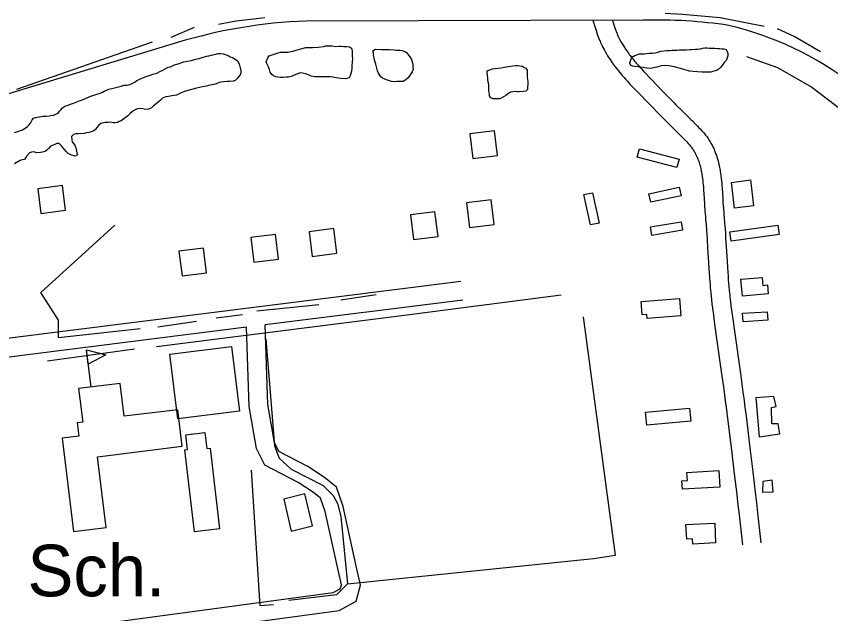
# Model space of a CAD drawing. Extents: x 3161564 to 3199464, y 849354 to 874788.
# Drawn here: x 3172017 to 3173329, y 864133 to 865094 of the extents above; entities that cross this region are included whole.
import ezdxf

# ---------------------------------------------------------------- set-up
doc = ezdxf.new("R2010")
doc.units = 0
for name, color, linetype in [('V-BLDG-IDEN', 7, 'Continuous'), ('V-BLDG-OTLN', 7, 'Continuous'), ('V-ROAD-CNTR', 7, 'Continuous'), ('V-TOPO-SHOR', 7, 'Continuous')]:
    doc.layers.add(name, color=color, linetype=linetype)

msp = doc.modelspace()

# ---------------------------------------------------------------- linework, layer by layer
at = {"layer": 'V-BLDG-OTLN'}
msp.add_line((3172137.5, 864498), (3172130.2, 864557.5), dxfattribs=at)
for points in [[(3172752.5, 864865.4), (3172792.2, 864870.4), (3172787.3, 864910.1), (3172747.6, 864905.1)], [(3173017.4, 864867.8), (3173021, 864881.2), (3173084.8, 864864.3), (3173081.2, 864850.9)], [(3173199.5, 864831.1), (3173204.7, 864789.3), (3173174.2, 864785.5), (3173169, 864827.2)], [(3172056.7, 864777.2), (3172096.4, 864782.2), (3172091.5, 864821.9), (3172051.8, 864816.9)], [(3173088, 864805.7), (3173039.1, 864795.1), (3173036.2, 864808.8), (3173085, 864819.3)], [(3172945.1, 864810.5), (3172955.8, 864761.6), (3172942.1, 864758.7), (3172931.4, 864807.5)], [(3172747, 864754.7), (3172786.7, 864759.6), (3172781.8, 864799.3), (3172742.1, 864794.3)], [(3172656.7, 864735.1), (3172696.4, 864740.1), (3172691.4, 864779.8), (3172651.8, 864774.8)], [(3173090, 864750), (3173040.7, 864741.9), (3173038.4, 864755.7), (3173087.8, 864763.8)], [(3172493.8, 864708), (3172533.5, 864713), (3172528.5, 864752.7), (3172488.8, 864747.7)], [(3173168.6, 864732.4), (3173166.5, 864747.7), (3173243.6, 864758.3), (3173245.7, 864743)], [(3172399.7, 864698.8), (3172439.4, 864703.8), (3172434.4, 864743.4), (3172394.7, 864738.5)], [(3172284, 864676.9), (3172323.7, 864681.8), (3172318.7, 864721.5), (3172279, 864716.6)], [(3173186.7, 864644.1), (3173184.4, 864671.1), (3173218.5, 864674), (3173219.6, 864661.3), (3173227, 864662), (3173228.2, 864647.7)], [(3173085.2, 864640.2), (3173087.3, 864612.4), (3173033.1, 864608.2), (3173032.7, 864614.4), (3173025.1, 864613.8), (3173023.4, 864635.5)], [(3173187.9, 864602.7), (3173187, 864616.4), (3173226.8, 864618.8), (3173227.6, 864605.2)], [(3172130.2, 864557.5), (3172161.4, 864549.7), (3172133, 864534.6)], [(3172264.6, 864550.9), (3172363.8, 864562.9), (3172376.4, 864458.8), (3172277.2, 864446.8)], [(3172147.8, 864385.6), (3172284.3, 864402.4), (3172277.1, 864461.3), (3172190.8, 864450.8), (3172184.3, 864503.7), (3172117.5, 864495.5), (3172124.1, 864441.4), (3172115.3, 864440.3), (3172117.9, 864418.9), (3172090.7, 864415.5), (3172109.2, 864265.2), (3172161.8, 864271.6)], [(3173208.8, 864474.5), (3173213.7, 864417.6), (3173247, 864422.6), (3173244.1, 864438.4), (3173234.1, 864438.4), (3173233.7, 864464.6), (3173241.2, 864466.2), (3173237.4, 864482.4), (3173208.3, 864480.4)], [(3173030.7, 864457.3), (3173101.5, 864463.8), (3173103.5, 864442.7), (3173032.6, 864436.1)], [(3172304.1, 864264.6), (3172288.3, 864396.8), (3172293, 864397.4), (3172290.2, 864420.9), (3172321, 864424.5), (3172324, 864399), (3172329.1, 864399.6), (3172344.6, 864269.4)], [(3173090, 864333.4), (3173089.3, 864347), (3173098, 864347.5), (3173097.3, 864360.4), (3173148.6, 864363.3), (3173150.1, 864336.8)], [(3173219.4, 864345.5), (3173219, 864328.4), (3173236.4, 864328.9), (3173234.8, 864347.6)], [(3172447.8, 864317.4), (3172460.1, 864266), (3172494.2, 864274.2), (3172481.9, 864325.6)], [(3173095.7, 864276.4), (3173142, 864278.7), (3173143.6, 864246.9), (3173106.9, 864245), (3173106.5, 864253.5), (3173096.9, 864253)]]:
    msp.add_lwpolyline(points, close=True, dxfattribs=at)
at = {"layer": 'V-ROAD-CNTR'}
for points in [[(3173026.7, 865088.3), (3172483.5, 865086.8)], [(3172945.9, 865088), (3172949.5, 865076.3), (3172950.9, 865071.8), (3172952.2, 865067.8), (3172953.4, 865064.3), (3172954.5, 865061.3), (3172955.5, 865058.6), (3172956.5, 865056.3), (3172957.3, 865054.2), (3172958.1, 865052.4), (3172959.5, 865049.3), (3172960.6, 865046.9), (3172961.5, 865045.1), (3172962.9, 865042.5), (3172964.3, 865039.9), (3172965.4, 865037.9), (3172967.6, 865034.3), (3172969.6, 865030.9), (3172971.6, 865027.8), (3172973.5, 865024.9), (3172975.4, 865022.2), (3172977.1, 865019.8), (3172978.7, 865017.5), (3172980.3, 865015.3), (3172981.8, 865013.3), (3172984.6, 865009.7), (3172987.1, 865006.5), (3172989.3, 865003.8), (3172991.3, 865001.4), (3172993.1, 864999.3), (3172996.2, 864995.8), (3172998.5, 864993.2), (3173002.1, 864989.3), (3173005.6, 864985.5), (3173018.1, 864972.6), (3173036.7, 864953.4), (3173055.3, 864934.1), (3173058.3, 864931.1), (3173061.1, 864928.2), (3173066.4, 864923), (3173075.5, 864914), (3173082.3, 864907.3), (3173084.8, 864904.8), (3173089.2, 864900.4), (3173092.4, 864897.1), (3173094.8, 864894.6), (3173096.6, 864892.7), (3173099.3, 864889.8), (3173101.8, 864886.9), (3173102.9, 864885.6), (3173104, 864884.3), (3173104.9, 864883.1), (3173105.9, 864881.9), (3173106.7, 864880.6), (3173107.6, 864879.4), (3173108.4, 864878.1), (3173109.1, 864876.9), (3173109.9, 864875.7), (3173110.5, 864874.4), (3173111.2, 864873.2), (3173111.8, 864872), (3173112.4, 864870.7), (3173113, 864869.5), (3173113.5, 864868.3), (3173114.1, 864867.1), (3173114.6, 864865.9), (3173115, 864864.7), (3173115.5, 864863.6), (3173116.3, 864861.1), (3173117.1, 864858.8), (3173117.8, 864856.5), (3173118.4, 864854.2), (3173119, 864851.9), (3173119.5, 864849.7), (3173120, 864847.6), (3173120.4, 864845.4), (3173120.8, 864843.4), (3173121.2, 864841.3), (3173121.5, 864839.3), (3173121.8, 864837.4), (3173122.4, 864833.6), (3173122.8, 864829.9), (3173123.2, 864826.5), (3173123.5, 864823.2), (3173123.8, 864820.2), (3173124.2, 864814.3), (3173124.6, 864809.1)], [(3172977.2, 865088.1), (3172979.4, 865081), (3172980.6, 865077.5), (3172981.6, 865074.4), (3172982.6, 865071.8), (3172983.5, 865069.6), (3172984.3, 865067.6), (3172985, 865065.9), (3172985.6, 865064.5), (3172986.7, 865061.9), (3172987.6, 865060), (3172988.3, 865058.7), (3172989.4, 865056.6), (3172990.5, 865054.5), (3172991.4, 865053), (3172993.3, 865049.8), (3172995.1, 865046.8), (3172996.8, 865044.1), (3172998.5, 865041.6), (3173000.1, 865039.3), (3173001.6, 865037.1), (3173003, 865035.1), (3173004.4, 865033.2), (3173005.7, 865031.4), (3173008.2, 865028.2), (3173010.5, 865025.3), (3173012.5, 865022.9), (3173014.3, 865020.8), (3173015.8, 865018.9), (3173018.6, 865015.7), (3173020.7, 865013.3), (3173024, 865009.8), (3173027.4, 865006.2), (3173039.7, 864993.4), (3173058.2, 864974.2), (3173076.8, 864955.1), (3173079.6, 864952.1), (3173082.3, 864949.4), (3173087.4, 864944.4), (3173096.6, 864935.4), (3173103.5, 864928.6), (3173106.1, 864926), (3173110.6, 864921.4), (3173114.1, 864917.8), (3173116.7, 864915.1), (3173118.6, 864913.1), (3173121.5, 864909.9), (3173124.4, 864906.7), (3173125.9, 864904.9), (3173127.4, 864903.1), (3173128.8, 864901.3), (3173130.2, 864899.4), (3173131.4, 864897.6), (3173132.6, 864895.9), (3173133.8, 864894.1), (3173134.9, 864892.3), (3173135.9, 864890.5), (3173136.9, 864888.8), (3173137.8, 864887.1), (3173138.7, 864885.4), (3173139.5, 864883.7), (3173140.3, 864882), (3173141, 864880.4), (3173141.7, 864878.7), (3173142.4, 864877.1), (3173143, 864875.5), (3173143.6, 864873.9), (3173144.7, 864870.8), (3173145.7, 864867.8), (3173146.6, 864864.8), (3173147.4, 864861.9), (3173148.1, 864859.2), (3173148.8, 864856.4), (3173149.3, 864853.8), (3173149.9, 864851.3), (3173150.3, 864848.8), (3173150.8, 864846.4), (3173151.1, 864844.1), (3173151.5, 864841.8), (3173152.1, 864837.5), (3173152.6, 864833.4), (3173153, 864829.6), (3173153.4, 864826), (3173153.7, 864822.6), (3173154.1, 864816.4), (3173154.5, 864811.1)], [(3172276.7, 865052.1), (3171592.4, 864844.6)], [(3173124.5, 864809.2), (3173125.1, 864800), (3173125.5, 864793.1), (3173125.8, 864787.9), (3173126, 864784), (3173126.2, 864781), (3173126.6, 864776.6), (3173127, 864772.3), (3173127.4, 864767.7), (3173128.1, 864758.9), (3173128.8, 864750.7), (3173129.3, 864742.9), (3173129.8, 864735.7), (3173130.6, 864722), (3173132.1, 864697.9), (3173132.7, 864688.8), (3173133.2, 864680.8), (3173133.7, 864673.9), (3173134.1, 864667.8), (3173134.6, 864662.4), (3173135, 864657.7), (3173135.7, 864649.5), (3173136.3, 864643.4), (3173136.8, 864638.7), (3173137.6, 864631.8), (3173138.5, 864624.9), (3173139.9, 864613.6), (3173141.4, 864603.2), (3173144.1, 864583.6), (3173153.7, 864515.1), (3173156.1, 864498.1), (3173157.8, 864485.3), (3173159.1, 864475.7), (3173161, 864461.3), (3173162.8, 864446.9), (3173168.9, 864396.1), (3173173.5, 864357.9), (3173176.9, 864329.3), (3173179.5, 864307.9), (3173181.3, 864291.8), (3173184.1, 864267.7), (3173186.7, 864243.6)], [(3173154.5, 864811), (3173155, 864801.7), (3173155.4, 864794.8), (3173155.7, 864789.7), (3173156, 864786), (3173156.2, 864783.2), (3173156.5, 864779.1), (3173156.8, 864775), (3173157.3, 864770.3), (3173158, 864761.3), (3173158.7, 864752.9), (3173159.2, 864745), (3173159.7, 864737.6), (3173160.6, 864723.8), (3173162, 864699.7), (3173162.6, 864690.7), (3173163.1, 864682.9), (3173163.6, 864676.1), (3173164, 864670.1), (3173164.5, 864664.9), (3173164.8, 864660.3), (3173165.6, 864652.4), (3173166.2, 864646.4), (3173166.6, 864642), (3173167.4, 864635.3), (3173168.2, 864628.7), (3173169.7, 864617.6), (3173171.1, 864607.2), (3173173.8, 864587.7), (3173183.4, 864519.3), (3173185.8, 864502.2), (3173187.6, 864489.3), (3173188.9, 864479.6), (3173190.7, 864465.1), (3173192.5, 864450.6), (3173198.7, 864399.7), (3173203.3, 864361.5), (3173206.7, 864332.9), (3173209.3, 864311.4), (3173211.1, 864295.2), (3173213.9, 864271), (3173216.6, 864246.9)], [(3172732.9, 864667.4), (3171899.4, 864563)], [(3172736.6, 864637.6), (3172417.9, 864597.7)], [(3172388, 864594), (3171903.1, 864533.2)], [(3171988.8, 864094.5), (3172527.6, 864166.9), (3172539, 864173.1), (3172540.7, 864179.6), (3172535.9, 864200.6), (3172514.5, 864297.2), (3172507.2, 864318.7), (3172495.6, 864327.9), (3172471.2, 864344.2), (3172417.5, 864372.1), (3172404.1, 864398.9), (3172392.1, 864466.3), (3172388, 864594)], [(3171992.8, 864064.7), (3172537.1, 864137.9), (3172564.6, 864152.9), (3172571.6, 864179), (3172565.1, 864207.2), (3172543.5, 864305.3), (3172532.7, 864336.7), (3172513.3, 864352.1), (3172486.6, 864370.1), (3172440, 864394.2), (3172432.9, 864408.4), (3172422, 864469.4), (3172417.9, 864597.7)]]:
    msp.add_lwpolyline(points, dxfattribs=at)
for centre, radius, start, end in [((3172512.5, 864280.3), 807, 92.0565, 106.9889), ((3173048.1, 864296.4), 792.1, 81.5343, 91.5445), ((3173044.8, 864571.7), 522.1, 52.3781, 76.7238)]:
    msp.add_arc(centre, radius, start, end, dxfattribs=at)
at = {"layer": 'V-TOPO-SHOR'}
for p, q in [((3172303.5, 865076.2), (3172266.2, 865060.2)), ((3172236, 865053.1), (3172017.5, 864976.7)), ((3172596.6, 864646.3), (3172539.8, 864637.4)), ((3172504.2, 864630.3), (3172404.8, 864619.6)), ((3172244.9, 864594.8), (3172307.1, 864603.6)), ((3172339, 864609), (3172381.7, 864614.3))]:
    msp.add_line(p, q, dxfattribs=at)
for points in [[(3172417.2, 865092.1), (3172371, 865086.8), (3172342.6, 865081.5)], [(3173221.9, 865077.9), (3173150.8, 865092.1), (3173090.4, 865097.5), (3173062, 865099.2)], [(3173312.5, 865037.1), (3173269.9, 865061.9), (3173243.2, 865074.4)], [(3172438.8, 865035.6), (3172442.7, 865036.6), (3172448.4, 865037), (3172455.1, 865036.9), (3172459.4, 865037.9), (3172462.5, 865038.4), (3172467.9, 865040), (3172475.5, 865042.3), (3172483.5, 865044.1), (3172488.3, 865044.3), (3172494.2, 865044.1), (3172503.5, 865044.8), (3172512.2, 865046), (3172515.3, 865046.8), (3172520.4, 865047.2), (3172526, 865047.1), (3172531.9, 865046.1), (3172537.3, 865046.2), (3172540.9, 865046.2), (3172544.9, 865046.1), (3172549.7, 865046), (3172553.6, 865045.3), (3172556.9, 865043), (3172558, 865039), (3172558.1, 865034.5), (3172558.3, 865030), (3172558.5, 865026), (3172558.1, 865021.8), (3172557.7, 865014.2), (3172557.3, 865011.1), (3172557.2, 865006.4), (3172555, 864998.5), (3172553, 864995.2), (3172547.6, 864993.6), (3172539.2, 864994.1), (3172532.4, 864995.4), (3172527.1, 864996.6), (3172522.6, 864997), (3172515.3, 864997.2), (3172507.4, 864997.1), (3172502.9, 864996.9), (3172498.1, 864997.3), (3172492.3, 864998.3), (3172488.9, 864999.5), (3172482.8, 865001.9), (3172478.3, 865002.8), (3172474.9, 865003.5), (3172467.3, 865000.9), (3172463.8, 864999), (3172460.4, 864997.6), (3172455.3, 864996.6), (3172451.9, 864996.4), (3172447.1, 864996), (3172442.4, 864996.1), (3172438.1, 864996.5), (3172435.1, 864997.1), (3172431.4, 864998.6), (3172428.7, 865000.9), (3172426.2, 865004.6), (3172425.2, 865008.6), (3172423.3, 865013.1), (3172420.6, 865018.5), (3172419.6, 865021.4), (3172422.5, 865027.5), (3172424.6, 865030.6), (3172438.8, 865035.6)], [(3172595.8, 865041.8), (3172605, 865041), (3172608.1, 865041.2), (3172612.1, 865041.1), (3172618, 865041), (3172625.8, 865040.5), (3172629.2, 865040.2), (3172635.1, 865040), (3172638.8, 865039.4), (3172642.7, 865037.9), (3172645.5, 865036.4), (3172650.9, 865029.5), (3172653.4, 865025), (3172655.2, 865019.8), (3172655.7, 865015.9), (3172655.9, 865011.7), (3172656.1, 865008.6), (3172654.9, 865004.9), (3172648.2, 864995.2), (3172644.7, 864992.2), (3172640.2, 864989.8), (3172636.5, 864989.6), (3172630.3, 864989.5), (3172625.8, 864989), (3172621.6, 864989.7), (3172613.5, 864992.4), (3172609.6, 864993.9), (3172606.8, 864995.1), (3172604.3, 864996.8), (3172602.1, 865000), (3172600.5, 865003.1), (3172598.9, 865006.5), (3172597.8, 865010.8), (3172596.3, 865017.3), (3172595.3, 865020.4), (3172593.7, 865026.1), (3172592.7, 865032.3), (3172592.5, 865035.9), (3172591.5, 865039.1), (3172595.8, 865041.8)], [(3173021, 865034.2), (3173028.3, 865034), (3173032.3, 865034.5), (3173036.5, 865034.9), (3173041.9, 865035.4), (3173046.1, 865035.8), (3173050.4, 865036.8), (3173055.5, 865038.1), (3173065.3, 865039.3), (3173070.4, 865039.5), (3173073.5, 865039.7), (3173078.3, 865039.9), (3173081.4, 865040.1), (3173085.6, 865040.3), (3173089.6, 865040.4), (3173096.1, 865040.6), (3173101.4, 865041), (3173104.5, 865041.2), (3173111.3, 865041.6), (3173115, 865041.8), (3173119.2, 865042.3), (3173122.3, 865043.3), (3173126, 865043.5), (3173129.3, 865043.5), (3173133.3, 865043.4), (3173138.1, 865043.3), (3173142, 865043.2), (3173146.5, 865042.8), (3173149.6, 865042.4), (3173153.5, 865042.3), (3173156.9, 865042.3), (3173160.3, 865041.1), (3173162.4, 865037.9), (3173163.2, 865034.5), (3173163.1, 865030.6), (3173161.6, 865026.1), (3173160.4, 865023.3), (3173157.5, 865020), (3173155.2, 865016.7), (3173152, 865012.8), (3173149.1, 865010.1), (3173146, 865007.6), (3173142.8, 865006.5), (3173139.2, 865005.5), (3173135.8, 865004.7), (3173131, 865004.3), (3173125.6, 865004.4), (3173122, 865004.5), (3173113.8, 865005), (3173107.1, 865005.4), (3173101.2, 865006.4), (3173086.9, 865010.7), (3173076.8, 865013.4), (3173071.2, 865014.4), (3173068.2, 865015), (3173063.4, 865015.4), (3173056, 865014.5), (3173049, 865012.7), (3173045.6, 865011.9), (3173041.3, 865010.9), (3173038.2, 865010.4), (3173032.6, 865011.1), (3173026.7, 865012.3), (3173018.6, 865013.1), (3173013.5, 865013.8), (3173010.1, 865014.4), (3173006.8, 865015.3), (3173005.2, 865018.8), (3173006.4, 865022.7), (3173007.9, 865026.6), (3173010.5, 865029.9), (3173013.6, 865031.5), (3173021, 865034.2)], [(3172014, 864907.2), (3172019.7, 864908.8), (3172023.9, 864910.4), (3172027.1, 864912), (3172031.6, 864914.4), (3172035.1, 864916.9), (3172037.4, 864919.1), (3172040, 864922.7), (3172042.9, 864927.9), (3172045, 864930.4), (3172047.8, 864931.8), (3172051.5, 864932.2), (3172054.6, 864932.7), (3172060, 864933.5), (3172065.3, 864933.9), (3172069.8, 864934.1), (3172072.9, 864934.6), (3172077.2, 864935.6), (3172080.9, 864936.9), (3172084.3, 864938.8), (3172086.6, 864941.6), (3172089.2, 864944.6), (3172091.3, 864947.4), (3172096.1, 864950.4), (3172100.4, 864951.7), (3172104.6, 864953), (3172107.7, 864954), (3172113.7, 864956.4), (3172118.3, 864958.3), (3172121.9, 864959.6), (3172128.5, 864962.3), (3172134.5, 864964.9), (3172138.7, 864966.3), (3172143.8, 864968.1), (3172146.9, 864968.9), (3172152.3, 864971), (3172155.8, 864972.6), (3172158.6, 864974), (3172162.6, 864975.8), (3172166.3, 864977.2), (3172173.1, 864979), (3172179.6, 864980.2), (3172186.1, 864982), (3172190.4, 864983.4), (3172195.4, 864983.8), (3172199.7, 864984.8), (3172203.7, 864986.4), (3172208.5, 864988.8), (3172211.4, 864991), (3172215.9, 864993.5), (3172221, 864995.3), (3172226.2, 864997.4), (3172229.6, 864998.8), (3172233, 864999.8), (3172236.9, 865001.1), (3172243.2, 865003.2), (3172248.3, 865005.7), (3172252.9, 865007.8), (3172256.8, 865009.7), (3172261.7, 865012.4), (3172265.4, 865013.4), (3172268.8, 865014.8), (3172271.9, 865016.1), (3172277.9, 865018.2), (3172287, 865021.1), (3172292.3, 865022.1), (3172299.4, 865023.6), (3172304.2, 865024.9), (3172308.2, 865025.9), (3172311.9, 865026.7), (3172314.7, 865027.8), (3172318.1, 865028.8), (3172324.1, 865030.4), (3172327.2, 865030.9)], [(3172327.2, 865030.9), (3172330.9, 865031.9), (3172336.5, 865032.9), (3172342.5, 865034.4), (3172345.6, 865034.4), (3172350.1, 865034.3), (3172358.4, 865031.3), (3172361.8, 865029.5), (3172365.1, 865028), (3172367.9, 865026.5), (3172373.4, 865022.7), (3172375.3, 865019.3), (3172376.4, 865015.9), (3172377.7, 865011.4), (3172378.7, 865006.6), (3172378.6, 865003.5), (3172377.7, 865000.1), (3172372.5, 864993.8), (3172369.6, 864991.3), (3172366.5, 864990.2), (3172360.3, 864989.8), (3172356.6, 864989.6), (3172350.7, 864989.2), (3172343.9, 864987.7), (3172339.1, 864985.8), (3172335.4, 864984.8), (3172332.3, 864984), (3172327.2, 864983), (3172323.2, 864982.2), (3172317, 864981), (3172312.2, 864979.7), (3172307.1, 864978.7), (3172301.4, 864977.1), (3172295.8, 864975.6), (3172289.8, 864974), (3172283.6, 864971.6), (3172280.4, 864970), (3172275.3, 864967.6), (3172267.7, 864966.4), (3172262, 864965.6), (3172257.8, 864964.6), (3172252.7, 864962.8), (3172249.2, 864959.7), (3172245.2, 864955.9), (3172242.3, 864953.4), (3172238, 864950.1), (3172234.8, 864947.4), (3172230, 864945), (3172225.2, 864944.5), (3172221, 864945.5), (3172216.2, 864946.2), (3172212.3, 864945.7), (3172209.4, 864944.6), (3172204.6, 864941.6), (3172200.3, 864938.1), (3172196.2, 864933.9), (3172192.2, 864930.9), (3172185.9, 864926.3), (3172182.8, 864925), (3172180, 864923.6), (3172176.8, 864923.1), (3172173.7, 864923.2), (3172167.9, 864923.9), (3172164.8, 864923.7), (3172160.2, 864923.5), (3172153.2, 864922), (3172150, 864919.5), (3172146.5, 864914.8), (3172144.5, 864912.3), (3172141.9, 864910.1), (3172137.7, 864908.6), (3172134, 864907.5), (3172130.3, 864906.8), (3172126.3, 864906), (3172117, 864905.4), (3172112.8, 864905.5), (3172109.4, 864904.4), (3172106.2, 864901.1), (3172106.4, 864895.8), (3172107.1, 864892.4), (3172109.1, 864889.5), (3172111.2, 864886.9), (3172113.1, 864882.9), (3172114.6, 864874.7), (3172115.4, 864871.6), (3172112, 864869.5), (3172105, 864871.3), (3172100.8, 864873.9), (3172097.5, 864876.8), (3172092, 864883.4), (3172089.6, 864886.6), (3172086.3, 864890), (3172082.3, 864889.6), (3172078.9, 864888.2), (3172072.4, 864885.3), (3172069.2, 864881.7), (3172066.3, 864879.2), (3172063.4, 864877.1), (3172059.5, 864875.7), (3172055.8, 864875), (3172050.1, 864874.6)], [(3173193.5, 865030), (3173243.2, 865012.2), (3173298.3, 864980.2), (3173408.4, 864896.7), (3173520.3, 864802.6), (3173593.2, 864749.3), (3173669.5, 864713.8), (3173772.6, 864680), (3173825.9, 864667.6)], [(3172783.9, 865009.8), (3172788.2, 865010.6), (3172798.1, 865011.7), (3172802.9, 865012.5), (3172806.8, 865013.2), (3172809.9, 865013.7), (3172813.6, 865014.2), (3172816.7, 865014.7), (3172820.9, 865015.2), (3172824.9, 865015.1), (3172828, 865014.7), (3172832.2, 865014), (3172835.2, 865012.3), (3172838, 865011.1), (3172840.2, 865007.9), (3172840.1, 865003.4), (3172840, 865000.1), (3172840.2, 864996.1), (3172840.4, 864992.5), (3172840.9, 864989.3), (3172841.1, 864985.7), (3172840.7, 864980.1), (3172840.3, 864976.4), (3172837.7, 864973.9), (3172834.1, 864973.7), (3172827.3, 864973.1), (3172824.2, 864973.1), (3172820.8, 864973.5), (3172816.9, 864972.7), (3172812.9, 864972.3), (3172809.8, 864970.4), (3172805.5, 864966.8), (3172802, 864964.6), (3172795.8, 864961.7), (3172788.4, 864961.6), (3172785.1, 864961.9), (3172781.7, 864963.4), (3172779.5, 864966.3), (3172779.1, 864969.7), (3172778, 864974.2), (3172778.2, 864980.4), (3172778, 864983.5), (3172777.5, 864987.4), (3172776.8, 864991.4), (3172776.8, 864995.3), (3172776.1, 864999), (3172775.3, 865002.7), (3172775.4, 865006.6), (3172783.9, 865009.8)], [(3172050.1, 864874.6), (3172045.4, 864876.1), (3172041.7, 864875.6), (3172038.6, 864874.5), (3172034.3, 864870.1), (3172031.9, 864866.8), (3172030.2, 864864), (3172026.5, 864863.6), (3172023.1, 864862.2), (3172017.1, 864858.4), (3172014, 864857.1)], [(3172216.5, 864591.2), (3172085, 864577), (3172085, 864605.4), (3172056.6, 864649.8), (3172175.6, 864758.2)], [(3172243.1, 864562.8), (3172633.9, 864612.5), (3172895, 864646.3)], [(3172550.4, 864180.9), (3172946.6, 864221.7), (3172982.1, 864227), (3172930.6, 864610.7)], [(3172419, 864575.2), (3172433.2, 864402.9), (3172440.3, 864383.4), (3172459.8, 864365.6), (3172511.3, 864339), (3172527.3, 864323), (3172534.4, 864310.5), (3172539.8, 864289.2), (3172550.4, 864180.9), (3172532.7, 864163.1), (3172456.3, 864154.2)], [(3172067.3, 864539.7), (3172207.6, 864559.2), (3172207.6, 864559.2)], [(3172431.4, 864147.1), (3172410.1, 864145.3), (3172395.9, 864363.8)]]:
    msp.add_lwpolyline(points, dxfattribs=at)

# ---------------------------------------------------------------- texts
at = {"layer": 'V-BLDG-IDEN'}
msp.add_text('Sch.', height=83, dxfattribs=at).set_placement((3172035, 864160.9))

doc.saveas('drawing.dxf')
